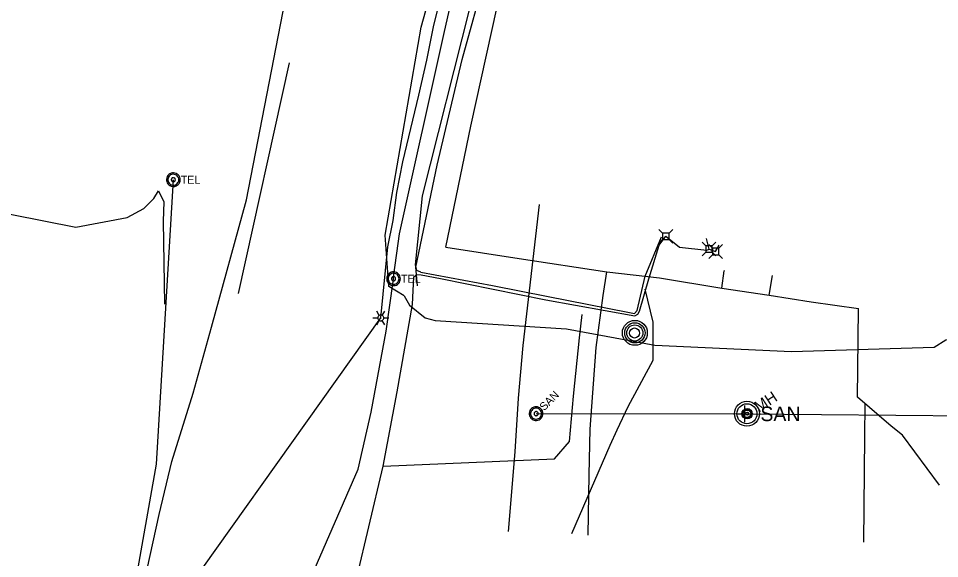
# Model space of a CAD drawing. Extents: x 600849 to 606371, y 330010 to 403088.
# Drawn here: x 602165.3 to 602608.3, y 355450 to 355709.7 of the extents above; entities that cross this region are included whole.
import ezdxf

# ---------------------------------------------------------------- set-up
doc = ezdxf.new("R2010")
doc.units = 0
for name, color, linetype in [('E_LTG', 7, 'Continuous'), ('E_UTL_AG_Bold', 7, 'Continuous'), ('E_UTL_E_UG', 7, 'Continuous'), ('E_UTL_FO_UG', 7, 'Continuous'), ('E_UTL_FO_UG_MCI', 7, 'Continuous'), ('E_UTL_FO_UG_MWFN', 7, 'Continuous'), ('E_UTL_G_UG', 7, 'Continuous'), ('E_UTL_MH', 7, 'Continuous'), ('E_UTL_Overhead', 7, 'Continuous'), ('E_UTL_SAN', 7, 'Continuous'), ('E_UTL_SAN_MH', 7, 'Continuous'), ('E_UTL_SAN_UG', 7, 'Continuous'), ('E_UTL_T_MH', 7, 'Continuous'), ('E_UTL_T_UG', 7, 'Continuous'), ('E_UTL_TV_UG', 7, 'Continuous'), ('E_UTL_W_UG', 7, 'Continuous')]:
    doc.layers.add(name, color=color, linetype=linetype)

msp = doc.modelspace()

# ---------------------------------------------------------------- linework, layer by layer
at = {"layer": 'E_LTG'}
for points in [[(602338.84, 355566.95), (602337.65, 355569.01)], [(602340.27, 355566.95), (602341.46, 355569.01)], [(602335.75, 355565.71), (602338.13, 355565.71)], [(602337.65, 355562.41), (602338.84, 355564.48)], [(602340.99, 355565.71), (602340.96, 355565.98), (602340.88, 355566.24), (602340.76, 355566.49), (602340.59, 355566.7), (602340.39, 355566.88), (602340.15, 355567.01), (602339.9, 355567.1), (602339.63, 355567.14), (602339.35, 355567.13), (602339.09, 355567.06), (602338.84, 355566.95), (602338.62, 355566.79), (602338.44, 355566.6), (602338.29, 355566.37), (602338.19, 355566.12), (602338.14, 355565.85), (602338.14, 355565.58), (602338.19, 355565.31), (602338.29, 355565.06), (602338.44, 355564.83), (602338.62, 355564.63), (602338.84, 355564.48), (602339.09, 355564.36), (602339.35, 355564.3), (602339.63, 355564.29), (602339.9, 355564.32), (602340.15, 355564.41), (602340.39, 355564.55), (602340.59, 355564.73), (602340.76, 355564.94), (602340.88, 355565.18), (602340.96, 355565.44), (602340.99, 355565.71)], [(602340.99, 355565.71), (602340.96, 355565.98), (602340.88, 355566.24), (602340.76, 355566.49), (602340.59, 355566.7), (602340.39, 355566.88), (602340.15, 355567.01), (602339.9, 355567.1), (602339.63, 355567.14), (602339.35, 355567.13), (602339.09, 355567.06), (602338.84, 355566.95), (602338.62, 355566.79), (602338.44, 355566.6), (602338.29, 355566.37), (602338.19, 355566.12), (602338.14, 355565.85), (602338.14, 355565.58), (602338.19, 355565.31), (602338.29, 355565.06), (602338.44, 355564.83), (602338.62, 355564.63), (602338.84, 355564.48), (602339.09, 355564.36), (602339.35, 355564.3), (602339.63, 355564.29), (602339.9, 355564.32), (602340.15, 355564.41), (602340.39, 355564.55), (602340.59, 355564.73), (602340.76, 355564.94), (602340.88, 355565.18), (602340.96, 355565.44), (602340.99, 355565.71)], [(602340.99, 355565.71), (602340.96, 355565.98), (602340.88, 355566.24), (602340.76, 355566.49), (602340.59, 355566.7), (602340.39, 355566.88), (602340.15, 355567.01), (602339.9, 355567.1), (602339.63, 355567.14), (602339.35, 355567.13), (602339.09, 355567.06), (602338.84, 355566.95), (602338.62, 355566.79), (602338.44, 355566.6), (602338.29, 355566.37), (602338.19, 355566.12), (602338.14, 355565.85), (602338.14, 355565.58), (602338.19, 355565.31), (602338.29, 355565.06), (602338.44, 355564.83), (602338.62, 355564.63), (602338.84, 355564.48), (602339.09, 355564.36), (602339.35, 355564.3), (602339.63, 355564.29), (602339.9, 355564.32), (602340.15, 355564.41), (602340.39, 355564.55), (602340.59, 355564.73), (602340.76, 355564.94), (602340.88, 355565.18), (602340.96, 355565.44), (602340.99, 355565.71)], [(602339.68, 355565.71), (602339.68, 355565.74), (602339.67, 355565.76), (602339.66, 355565.78), (602339.64, 355565.8), (602339.63, 355565.81), (602339.61, 355565.82), (602339.59, 355565.83), (602339.56, 355565.83), (602339.54, 355565.83), (602339.52, 355565.83), (602339.5, 355565.82), (602339.48, 355565.8), (602339.46, 355565.79), (602339.45, 355565.77), (602339.44, 355565.75), (602339.44, 355565.72), (602339.44, 355565.7), (602339.44, 355565.68), (602339.45, 355565.66), (602339.46, 355565.64), (602339.48, 355565.62), (602339.5, 355565.61), (602339.52, 355565.6), (602339.54, 355565.59), (602339.56, 355565.59), (602339.59, 355565.6), (602339.61, 355565.6), (602339.63, 355565.62), (602339.64, 355565.63), (602339.66, 355565.65), (602339.67, 355565.67), (602339.68, 355565.69), (602339.68, 355565.71)], [(602341.46, 355562.41), (602340.27, 355564.48)], [(602340.99, 355565.71), (602343.37, 355565.71)]]:
    msp.add_lwpolyline(points, dxfattribs=at)
at = {"layer": 'E_UTL_AG_Bold'}
for points in [[(602475.1, 355606.51), (602473.35, 355608.27)], [(602478.19, 355606.51), (602479.95, 355608.27)], [(602475.1, 355603.42), (602473.35, 355601.67)], [(602478.19, 355606.51), (602475.1, 355606.51)], [(602475.1, 355606.51), (602475.1, 355603.42)], [(602475.1, 355603.42), (602478.19, 355603.42)], [(602478.19, 355603.42), (602478.19, 355606.51)], [(602478.19, 355603.42), (602479.95, 355601.67)], [(602495.85, 355600.39), (602494.1, 355602.14)], [(602498.94, 355600.39), (602495.85, 355600.39)], [(602495.85, 355600.39), (602495.85, 355597.3)], [(602499, 355599.21), (602497.25, 355600.96)], [(602498.94, 355600.39), (602500.7, 355602.14)], [(602498.94, 355597.3), (602498.94, 355600.39)], [(602502.1, 355599.21), (602499, 355599.21)], [(602499, 355599.21), (602499, 355596.11)], [(602502.1, 355599.21), (602503.85, 355600.96)], [(602502.1, 355596.11), (602502.1, 355599.21)], [(602495.85, 355597.3), (602494.1, 355595.54)], [(602495.85, 355597.3), (602498.94, 355597.3)], [(602499, 355596.11), (602497.25, 355594.36)], [(602498.94, 355597.3), (602500.7, 355595.54)], [(602499, 355596.11), (602502.1, 355596.11)], [(602502.1, 355596.11), (602503.85, 355594.36)]]:
    msp.add_lwpolyline(points, dxfattribs=at)
at = {"layer": 'E_UTL_E_UG'}
for points in [[(602358.89, 355587.72), (602356.93, 355588.53), (602356.22, 355591.32), (602359.69, 355624.49), (602382.58, 355715.1), (602402.01, 355797.66), (602419.22, 355868.06), (602430.04, 355919.95), (602437.91, 355960.43), (602452.3, 355958.34)], [(602339.56, 355565.71), (602342.92, 355599.86), (602345.55, 355612.57), (602347.24, 355625.98), (602350.2, 355640.77), (602357.85, 355672.86), (602361.7, 355689.63), (602365.04, 355706.48), (602369.79, 355724.84), (602373.87, 355740.6), (602381.61, 355777.03), (602393.12, 355827.54)], [(602328.21, 355441.59), (602333.79, 355465.22), (602340.76, 355494.47), (602347.37, 355530.18), (602354.88, 355572.1), (602355.42, 355585.44), (602356.95, 355586.56), (602358.92, 355586.38), (602368.36, 355584.65), (602418.96, 355574.38), (602461.68, 355566.7), (602463.2, 355567.5), (602464.05, 355568.96), (602468.46, 355584.54), (602473.49, 355600.62), (602476.65, 355604.97), (602483.15, 355599.69), (602496.37, 355598.31), (602497.4, 355598.84), (602496.27, 355603.89)], [(602358.89, 355587.72), (602393.25, 355581.34), (602420.04, 355575.95), (602458.31, 355568.5), (602461.58, 355567.91), (602462.81, 355569.29), (602466.65, 355585.84), (602474.59, 355604.68)], [(602497.4, 355598.84), (602500.55, 355597.66), (602502.3, 355600.76)], [(602430.38, 355506.36), (602432.26, 355528.03), (602435.17, 355556.14), (602436.35, 355567.37)], [(602340.76, 355494.47), (602423.04, 355498), (602430.38, 355506.36)]]:
    msp.add_lwpolyline(points, dxfattribs=at)
at = {"layer": 'E_UTL_FO_UG'}
for points in [[(602271.16, 355577.53), (602295.66, 355688.36)], [(602408.11, 355552.52), (602415.91, 355620.21)], [(602470.59, 355545.42), (602470.5, 355563.66), (602466.71, 355579.47)], [(602404.16, 355501.25), (602405.76, 355527.05), (602408.11, 355552.52)], [(602449.81, 355504.52), (602453.31, 355511.97), (602458.51, 355523.1), (602470.59, 355545.42)], [(602400.97, 355463), (602404.16, 355501.25)], [(602431.41, 355462.02), (602449.81, 355504.52)]]:
    msp.add_lwpolyline(points, dxfattribs=at)
at = {"layer": 'E_UTL_FO_UG_MCI'}
msp.add_lwpolyline([(602357.25, 355581.13), (602356.43, 355590.17), (602366.64, 355639.13), (602378.7, 355689.97), (602390.02, 355731.17), (602411.29, 355829.12), (602423.89, 355877.3), (602441.85, 355976.47)], dxfattribs=at)
at = {"layer": 'E_UTL_FO_UG_MWFN'}
for points in [[(601796.2, 355632.59), (601800.17, 355628.96), (601817.29, 355625.05), (601834.59, 355622.69), (601856.42, 355613.87), (601874.03, 355608.46), (601891.12, 355607.3), (601910.08, 355608.77), (601952.11, 355610.04), (601973.02, 355612.38), (602011.95, 355614.57), (602029.82, 355616.96), (602046.83, 355617.69), (602063.23, 355617.42), (602101.87, 355619.2), (602132, 355621.3), (602192.86, 355609.41), (602217.67, 355614.05), (602225.6, 355618.4), (602230.48, 355623.17), (602232.65, 355626.78), (602235.2, 355621.54), (602234.9, 355612.22), (602235.64, 355572.37)], [(602199.73, 355189.66), (602195.66, 355191.98), (602193.01, 355196.02), (602191.27, 355202.9), (602196.08, 355249.46), (602202.21, 355291.14), (602204.37, 355305.52), (602212.73, 355354.6), (602217.47, 355414.73), (602231.66, 355495.36), (602239.82, 355632.14)]]:
    msp.add_lwpolyline(points, dxfattribs=at)
at = {"layer": 'E_UTL_G_UG'}
for points in [[(602370.82, 355599.68), (602382.85, 355657.96), (602397.87, 355726.43), (602410.47, 355778.81), (602420.32, 355828.8), (602433.98, 355889.07), (602438.29, 355907.15), (602439.52, 355929)], [(602370.82, 355599.68), (602406.11, 355594.22), (602448.26, 355587.84), (602473.66, 355584.96), (602503.63, 355580.06), (602526.31, 355576.64), (602546.49, 355573.38), (602569.21, 355570.31)], [(602439.81, 355490.25), (602440.2, 355512.28), (602443.18, 355551.48), (602446.48, 355576.5), (602448.26, 355587.84)], [(602503.63, 355580.06), (602504.72, 355588.38), (602504.77, 355588.44)], [(602526.31, 355576.64), (602527.98, 355586.19)], [(602608.27, 355485.36), (602590.44, 355509.35), (602584.96, 355513.67), (602568.75, 355527.57), (602568.97, 355541.28), (602569.21, 355570.31)], [(602572.38, 355524.46), (602572.09, 355508.75)], [(602572.09, 355508.75), (602571.72, 355457.94)], [(602439.31, 355461.25), (602439.81, 355490.25)]]:
    msp.add_lwpolyline(points, dxfattribs=at)
at = {"layer": 'E_UTL_MH'}
for centre, radius in [((602461.74, 355558.54), 6), ((602461.76, 355558.53), 4.87), ((602461.73, 355558.48), 3.87), ((602461.62, 355558.45), 2.42)]:
    msp.add_circle(centre, radius, dxfattribs=at)
at = {"layer": 'E_UTL_Overhead'}
msp.add_lwpolyline([(602564.68, 353944.62), (602493.86, 354130.23), (602437.69, 354279.84), (602377.58, 354448.35), (602318.36, 354619.69), (602300.73, 354721.7), (602278.59, 354786.86), (602257.42, 354907.01), (602299.46, 355189.8), (602320.99, 355319.4), (602218, 355394.92), (602339.56, 355565.71)], dxfattribs=at)
at = {"layer": 'E_UTL_SAN'}
for points in [[(602416.6, 355522.01), (602416.12, 355522.41), (602415.56, 355522.71), (602414.97, 355522.91), (602414.34, 355522.98), (602413.72, 355522.94), (602413.11, 355522.77), (602412.55, 355522.5), (602412.05, 355522.12), (602411.62, 355521.66), (602411.3, 355521.12), (602411.08, 355520.54), (602410.97, 355519.92), (602410.99, 355519.29), (602411.12, 355518.68), (602411.37, 355518.1), (602411.72, 355517.58), (602412.16, 355517.14), (602412.68, 355516.78), (602413.26, 355516.54), (602413.87, 355516.4), (602414.5, 355516.39), (602415.12, 355516.49), (602415.71, 355516.71), (602416.24, 355517.04), (602416.71, 355517.46), (602417.08, 355517.96), (602417.36, 355518.53), (602417.52, 355519.13), (602417.56, 355519.76), (602417.49, 355520.38), (602417.3, 355520.98), (602417, 355521.53), (602416.6, 355522.01)], [(602416.13, 355521.55), (602415.75, 355521.87), (602415.3, 355522.11), (602414.83, 355522.26), (602414.33, 355522.32), (602413.83, 355522.28), (602413.34, 355522.15), (602412.89, 355521.94), (602412.49, 355521.63), (602412.15, 355521.26), (602411.89, 355520.83), (602411.72, 355520.36), (602411.63, 355519.87), (602411.64, 355519.37), (602411.75, 355518.88), (602411.95, 355518.42), (602412.23, 355518), (602412.58, 355517.65), (602413, 355517.36), (602413.46, 355517.17), (602413.95, 355517.06), (602414.45, 355517.05), (602414.95, 355517.13), (602415.42, 355517.31), (602415.85, 355517.57), (602416.22, 355517.91), (602416.52, 355518.31), (602416.74, 355518.76), (602416.87, 355519.24), (602416.9, 355519.74), (602416.85, 355520.24), (602416.69, 355520.72), (602416.45, 355521.16), (602416.13, 355521.55)], [(602414.97, 355520.38), (602414.82, 355520.5), (602414.66, 355520.59), (602414.48, 355520.65), (602414.29, 355520.67), (602414.1, 355520.66), (602413.92, 355520.61), (602413.75, 355520.53), (602413.6, 355520.41), (602413.47, 355520.27), (602413.38, 355520.11), (602413.31, 355519.94), (602413.28, 355519.75), (602413.28, 355519.56), (602413.32, 355519.38), (602413.4, 355519.21), (602413.5, 355519.05), (602413.64, 355518.92), (602413.79, 355518.81), (602413.96, 355518.74), (602414.15, 355518.7), (602414.34, 355518.69), (602414.52, 355518.72), (602414.7, 355518.79), (602414.86, 355518.89), (602415, 355519.02), (602415.11, 355519.17), (602415.19, 355519.33), (602415.24, 355519.52), (602415.26, 355519.7), (602415.23, 355519.89), (602415.18, 355520.07), (602415.09, 355520.24), (602414.97, 355520.38)]]:
    msp.add_lwpolyline(points, dxfattribs=at)
for radius in [6, 4.8, 1.8]:
    msp.add_circle((602515.64, 355519.63), radius, dxfattribs=at)
at = {"layer": 'E_UTL_SAN_MH'}
for radius in [2.5, 2, 0.75]:
    msp.add_circle((602515.71, 355519.65), radius, dxfattribs=at)
at = {"layer": 'E_UTL_SAN_UG'}
for points in [[(602514.67, 355515.62), (602514.67, 355523.62)], [(602414.27, 355519.68), (602515.71, 355519.65), (602765.91, 355517.43), (603017.27, 355514.94)], [(602510.67, 355519.62), (602518.67, 355519.62)]]:
    msp.add_lwpolyline(points, dxfattribs=at)
at = {"layer": 'E_UTL_T_MH'}
for points in [[(602243.11, 355632.17), (602243.05, 355632.8), (602242.88, 355633.4), (602242.59, 355633.96), (602242.2, 355634.45), (602241.73, 355634.86), (602241.18, 355635.18), (602240.59, 355635.38), (602239.97, 355635.47), (602239.34, 355635.44), (602238.73, 355635.29), (602238.16, 355635.03), (602237.65, 355634.67), (602237.22, 355634.21), (602236.88, 355633.69), (602236.65, 355633.1), (602236.53, 355632.49), (602236.53, 355631.86), (602236.65, 355631.24), (602236.88, 355630.66), (602237.22, 355630.13), (602237.65, 355629.68), (602238.16, 355629.32), (602238.73, 355629.06), (602239.34, 355628.91), (602239.97, 355628.88), (602240.59, 355628.97), (602241.18, 355629.17), (602241.73, 355629.49), (602242.2, 355629.9), (602242.59, 355630.39), (602242.88, 355630.95), (602243.05, 355631.55), (602243.11, 355632.17)], [(602242.45, 355632.17), (602242.41, 355632.67), (602242.26, 355633.16), (602242.03, 355633.6), (602241.72, 355634), (602241.34, 355634.32), (602240.91, 355634.58), (602240.44, 355634.74), (602239.94, 355634.81), (602239.44, 355634.79), (602238.95, 355634.67), (602238.49, 355634.46), (602238.08, 355634.17), (602237.74, 355633.81), (602237.47, 355633.38), (602237.28, 355632.92), (602237.18, 355632.42), (602237.18, 355631.92), (602237.28, 355631.43), (602237.47, 355630.96), (602237.74, 355630.54), (602238.08, 355630.18), (602238.49, 355629.89), (602238.95, 355629.68), (602239.44, 355629.56), (602239.94, 355629.54), (602240.44, 355629.61), (602240.91, 355629.77), (602241.34, 355630.02), (602241.72, 355630.35), (602242.03, 355630.75), (602242.26, 355631.19), (602242.41, 355631.67), (602242.45, 355632.17)], [(602240.8, 355632.17), (602240.78, 355632.36), (602240.73, 355632.54), (602240.65, 355632.71), (602240.53, 355632.86), (602240.39, 355632.98), (602240.22, 355633.07), (602240.05, 355633.14), (602239.86, 355633.16), (602239.67, 355633.15), (602239.49, 355633.11), (602239.32, 355633.03), (602239.16, 355632.92), (602239.03, 355632.79), (602238.93, 355632.63), (602238.86, 355632.45), (602238.83, 355632.27), (602238.83, 355632.08), (602238.86, 355631.89), (602238.93, 355631.72), (602239.03, 355631.56), (602239.16, 355631.43), (602239.32, 355631.32), (602239.49, 355631.24), (602239.67, 355631.19), (602239.86, 355631.18), (602240.05, 355631.21), (602240.22, 355631.27), (602240.39, 355631.37), (602240.53, 355631.49), (602240.65, 355631.64), (602240.73, 355631.81), (602240.78, 355631.99), (602240.8, 355632.17)], [(602349.02, 355584.54), (602348.96, 355585.17), (602348.79, 355585.77), (602348.5, 355586.33), (602348.11, 355586.82), (602347.64, 355587.23), (602347.09, 355587.55), (602346.5, 355587.75), (602345.88, 355587.84), (602345.25, 355587.81), (602344.64, 355587.66), (602344.07, 355587.4), (602343.56, 355587.04), (602343.13, 355586.58), (602342.79, 355586.06), (602342.56, 355585.47), (602342.44, 355584.86), (602342.44, 355584.23), (602342.56, 355583.62), (602342.79, 355583.03), (602343.13, 355582.51), (602343.56, 355582.05), (602344.07, 355581.69), (602344.64, 355581.43), (602345.25, 355581.28), (602345.88, 355581.25), (602346.5, 355581.34), (602347.09, 355581.54), (602347.64, 355581.86), (602348.11, 355582.27), (602348.5, 355582.76), (602348.79, 355583.32), (602348.96, 355583.92), (602349.02, 355584.54)], [(602348.36, 355584.54), (602348.31, 355585.04), (602348.17, 355585.53), (602347.94, 355585.97), (602347.63, 355586.37), (602347.25, 355586.7), (602346.82, 355586.95), (602346.34, 355587.11), (602345.85, 355587.18), (602345.35, 355587.16), (602344.86, 355587.04), (602344.4, 355586.83), (602343.99, 355586.54), (602343.65, 355586.18), (602343.38, 355585.75), (602343.19, 355585.29), (602343.09, 355584.8), (602343.09, 355584.29), (602343.19, 355583.8), (602343.38, 355583.34), (602343.65, 355582.91), (602343.99, 355582.55), (602344.4, 355582.26), (602344.86, 355582.05), (602345.35, 355581.93), (602345.85, 355581.91), (602346.34, 355581.98), (602346.82, 355582.14), (602347.25, 355582.39), (602347.63, 355582.72), (602347.94, 355583.12), (602348.17, 355583.56), (602348.31, 355584.05), (602348.36, 355584.54)], [(602346.71, 355584.54), (602346.69, 355584.73), (602346.64, 355584.91), (602346.55, 355585.08), (602346.44, 355585.23), (602346.3, 355585.35), (602346.13, 355585.45), (602345.96, 355585.51), (602345.77, 355585.53), (602345.58, 355585.52), (602345.4, 355585.48), (602345.23, 355585.4), (602345.07, 355585.29), (602344.94, 355585.16), (602344.84, 355585), (602344.77, 355584.82), (602344.74, 355584.64), (602344.74, 355584.45), (602344.77, 355584.27), (602344.84, 355584.09), (602344.94, 355583.93), (602345.07, 355583.8), (602345.23, 355583.69), (602345.4, 355583.61), (602345.58, 355583.57), (602345.77, 355583.56), (602345.96, 355583.58), (602346.13, 355583.64), (602346.3, 355583.74), (602346.44, 355583.86), (602346.55, 355584.01), (602346.64, 355584.18), (602346.69, 355584.36), (602346.71, 355584.54)]]:
    msp.add_lwpolyline(points, dxfattribs=at)
at = {"layer": 'E_UTL_T_UG'}
for points in [[(602345.72, 355584.54), (602345.91, 355586.37), (602348.52, 355606.11), (602370.14, 355703.38), (602392.65, 355802.25), (602414.93, 355902.98), (602438.16, 356003.67), (602461.33, 356101.8), (602484.44, 356203.98), (602512.64, 356319.09), (602518.43, 356323.24)], [(602251.2, 355158.77), (602255.28, 355204.79), (602261.57, 355253.34), (602269.48, 355302.31), (602279.01, 355348.07), (602296.57, 355419.34), (602328.71, 355492.93), (602334.91, 355520.33), (602342.19, 355559.4), (602345.51, 355583.22), (602345.73, 355584.65)]]:
    msp.add_lwpolyline(points, dxfattribs=at)
at = {"layer": 'E_UTL_TV_UG'}
for points in [[(602350.86, 355576.33), (602343.49, 355580.75), (602341.73, 355605.43), (602358.95, 355705.51), (602379.66, 355779.5), (602384.48, 355777.79), (602387.11, 355774.65), (602400.96, 355768.17), (602409.43, 355765.65)], [(602350.86, 355576.33), (602353.44, 355571.78), (602360.91, 355565.82), (602365.71, 355564.45), (602428.88, 355560.53), (602471.35, 355552.62), (602537.05, 355549.55), (602605.63, 355551.67), (602611.3, 355555.12), (602615.94, 355556.15), (602705.43, 355555.21), (602780.19, 355554.23), (602808.75, 355557.53), (602814.63, 355561.65), (602822.81, 355567.51), (602833.57, 355577.61), (602840.51, 355583.54)]]:
    msp.add_lwpolyline(points, dxfattribs=at)
at = {"layer": 'E_UTL_W_UG'}
msp.add_lwpolyline([(602187.59, 355128.94), (602191.52, 355194.1), (602194.91, 355224.13), (602198.58, 355250.68), (602204.17, 355290.17), (602209.54, 355326.07), (602214.23, 355357.75), (602215.8, 355364.26), (602216.89, 355367.07), (602217.38, 355371.05), (602220.27, 355391.61), (602220.6, 355411.1), (602227.24, 355444.87), (602232.93, 355471.21), (602239.09, 355496.61), (602249.34, 355529.59), (602258.11, 355561.23), (602274.94, 355622.42), (602294.78, 355724.13), (602324.58, 355847.67), (602342.38, 355944.19), (602363.59, 356052.94)], dxfattribs=at)

# ---------------------------------------------------------------- texts
at = {"layer": 'E_UTL_SAN'}
msp.add_text('SAN', height=3.849, rotation=45, dxfattribs=at).set_placement((602418.16, 355520.83))
msp.add_text('SAN', height=6.998, dxfattribs=at).set_placement((602522.12, 355516.09))
at = {"layer": 'E_UTL_SAN_MH'}
msp.add_text('MH', height=5.4, rotation=32.9798, dxfattribs=at).set_placement((602521.38, 355520.11))
at = {"layer": 'E_UTL_T_MH'}
for p in [(602243.38, 355630.23), (602349.29, 355582.6)]:
    msp.add_text('TEL', height=3.849, dxfattribs=at).set_placement(p)

doc.saveas('drawing.dxf')
